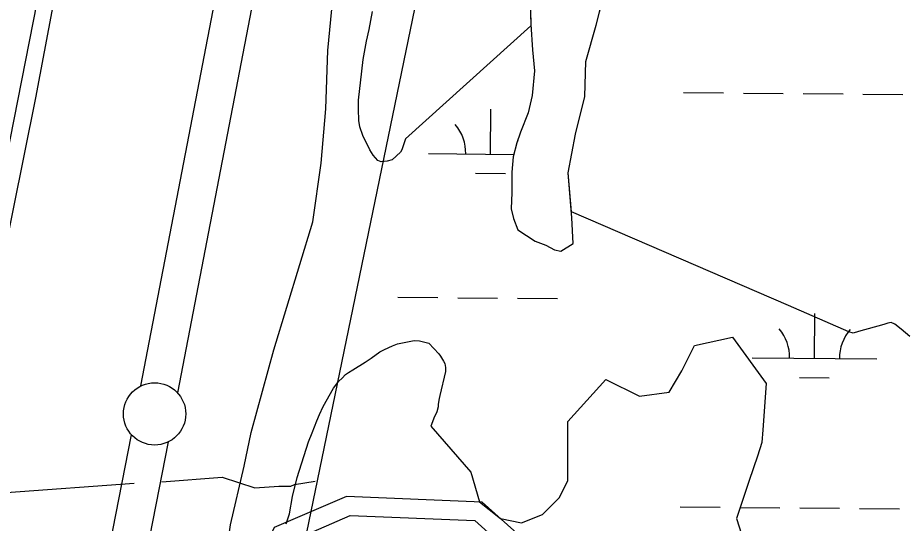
# Model space of a CAD drawing. Extents: x 3271442 to 3309282, y 752266 to 777610.
# Drawn here: x 3284832 to 3285544, y 764016 to 764422 of the extents above; entities that cross this region are included whole.
import ezdxf

# ---------------------------------------------------------------- set-up
doc = ezdxf.new("R2010")
doc.units = 0
for name, color, linetype in [('V-LEVE-TOET', 7, 'Continuous'), ('V-ROAD-CNTR', 7, 'Continuous'), ('V-SITE-VEGE', 7, 'Continuous'), ('V-SURV-LINE', 7, 'Continuous'), ('V-TOPO-SHOR', 7, 'Continuous'), ('V-WETL-SWMP', 7, 'Continuous')]:
    doc.layers.add(name, color=color, linetype=linetype)

msp = doc.modelspace()

# ---------------------------------------------------------------- linework, layer by layer
at = {"layer": 'V-LEVE-TOET'}
for points in [[(3285019.09, 764089.2), (3285037.39, 764155.62), (3285068.71, 764258.37), (3285075.53, 764305.37), (3285079.04, 764349.08), (3285080.71, 764395.74), (3285086.48, 764454.14), (3285153.07, 764802.55), (3285264.01, 765389.72), (3285354.06, 765870.71), (3285365.17, 765947.95), (3285375.61, 765997.92), (3285389.94, 766029.69), (3285399.71, 766055.22), (3285444.98, 766148.24)], [(3285189.68, 766115.75), (3285173.53, 766055.58), (3285161.93, 765999.93), (3285147.92, 765907.92), (3285052.12, 765409.34), (3284940.15, 764848.32), (3284899.16, 764639.42), (3284846.1, 764357.83), (3284782.61, 764043.94), (3284690.68, 763617.01), (3284609.24, 763234.12), (3284588.58, 762876.65), (3284537.82, 762620.19), (3284488.8, 762401.03), (3284437.16, 762116.9), (3284382.16, 761838.23), (3284344.48, 761627.44)], [(3284364.35, 760732.56), (3284401.55, 760905.62), (3284437.16, 761126.06), (3284466.31, 761255.96), (3284536.46, 761573.59), (3284580.94, 761825.46), (3284684.27, 762338.69), (3284774.13, 762796.87), (3284845.68, 763187.15), (3284909.17, 763499.93), (3284968.83, 763777.09), (3284994.39, 763906.69), (3284995.38, 763964), (3285002.59, 764015.05), (3285013.45, 764062.03), (3285019.09, 764089.2)]]:
    msp.add_lwpolyline(points, dxfattribs=at)
at = {"layer": 'V-ROAD-CNTR'}
for points in [[(3285650.5, 763648.84), (3285606.67, 763665.14), (3285524.69, 763713.52), (3285433.45, 763804.46), (3285339.2, 763903.51), (3285273.31, 763971.87), (3285204.73, 764033.32), (3285095.78, 764037.62), (3285037.71, 764012.85), (3284989.41, 763914.43), (3284959.11, 763759.82), (3284924.54, 763568.49), (3284927.89, 763458.57), (3284923.25, 763443.17), (3284925.44, 763443.06), (3284872.65, 763516.02), (3284851.14, 763575.45)], [(3284671.93, 763757.25), (3284710.47, 763744.43), (3284829.5, 763591.15), (3284859.27, 763508.94), (3284917.5, 763428.43), (3284934.22, 763427.6), (3284942.96, 763456.58), (3284939.58, 763567.37), (3284973.85, 763757.04), (3285003.75, 763909.61), (3285048.33, 764000.51), (3285098.63, 764022.5), (3285198.74, 764018.55), (3285262.89, 763961.07), (3285328.37, 763893.13), (3285422.72, 763793.97), (3285515.44, 763701.56), (3285600.2, 763651.55), (3285645.27, 763634.78)]]:
    msp.add_lwpolyline(points, dxfattribs=at)
at = {"layer": 'V-SITE-VEGE'}
for p, q in [((3285296.22, 764416.05), (3285306.32, 764456.06)), ((3285243.05, 764441.28), (3285243.68, 764416.66)), ((3285114.07, 764412.72), (3285116.7, 764427.04)), ((3285243.75, 764415.6), (3285143.07, 764324.77)), ((3285243.68, 764416.66), (3285243.75, 764415.6)), ((3285288.01, 764387.06), (3285296.22, 764416.05)), ((3285111.82, 764403.18), (3285114.07, 764412.72)), ((3285109.18, 764388.5), (3285111.82, 764403.18)), ((3285108.04, 764379.31), (3285109.18, 764388.5)), ((3285287.15, 764358.77), (3285288.01, 764387.06)), ((3285105.36, 764355.81), (3285108.04, 764379.31)), ((3285279.66, 764328.67), (3285287.15, 764358.77)), ((3285105.33, 764348.83), (3285105.36, 764355.81)), ((3285105.66, 764339.64), (3285105.33, 764348.83)), ((3285106.37, 764334.49), (3285105.66, 764339.64)), ((3285108.91, 764327.5), (3285106.37, 764334.49)), ((3285273.65, 764297.47), (3285279.66, 764328.67)), ((3285114.37, 764316.08), (3285108.91, 764327.5)), ((3285143.07, 764324.77), (3285140.09, 764315.97)), ((3285117.29, 764311.67), (3285114.37, 764316.08)), ((3285138.98, 764314.14), (3285132.34, 764307.92)), ((3285140.09, 764315.97), (3285138.98, 764314.14)), ((3285120.95, 764307.6), (3285117.29, 764311.67)), ((3285123.52, 764306.49), (3285120.95, 764307.6)), ((3285128.29, 764306.84), (3285123.52, 764306.49)), ((3285132.34, 764307.92), (3285128.29, 764306.84)), ((3285276.37, 764266.3), (3285273.65, 764297.47)), ((3285450.54, 764191), (3285276.37, 764266.3)), ((3285499.18, 764169.97), (3285450.54, 764191)), ((3285527.13, 764175.72), (3285506.89, 764170.3)), ((3285530.44, 764176.81), (3285527.13, 764175.72)), ((3285533.01, 764177.53), (3285530.44, 764176.81)), ((3285535.95, 764176.05), (3285533.01, 764177.53)), ((3285541.07, 764171.98), (3285535.95, 764176.05)), ((3285548.03, 764166.08), (3285541.07, 764171.98)), ((3285375.12, 764158.87), (3285405.59, 764165.64)), ((3285405.59, 764165.64), (3285432.67, 764128.39)), ((3285502.48, 764168.85), (3285499.18, 764169.97)), ((3285506.89, 764170.3), (3285502.48, 764168.85)), ((3285126.15, 764155.82), (3285132.78, 764158.74)), ((3285132.78, 764158.74), (3285136.83, 764160.19)), ((3285136.83, 764160.19), (3285150.07, 764163.07)), ((3285150.07, 764163.07), (3285154.48, 764162.68)), ((3285154.48, 764162.68), (3285161.82, 764160.81)), ((3285161.82, 764160.81), (3285169.86, 764152.32)), ((3285364.96, 764138.55), (3285375.12, 764158.87)), ((3285115.47, 764148.89), (3285122.47, 764154)), ((3285122.47, 764154), (3285126.15, 764155.82)), ((3285169.86, 764152.32), (3285171.33, 764150.48)), ((3285171.33, 764150.48), (3285173.51, 764146.43)), ((3285100.73, 764139.4), (3285110.67, 764145.61)), ((3285110.67, 764145.61), (3285115.47, 764148.89)), ((3285173.51, 764146.43), (3285174.61, 764144.59)), ((3285174.61, 764144.59), (3285175.33, 764141.28)), ((3285092.25, 764132.83), (3285094.83, 764135.75)), ((3285094.83, 764135.75), (3285097.41, 764137.21)), ((3285097.41, 764137.21), (3285100.73, 764139.4)), ((3285175.31, 764137.97), (3285170.82, 764118.88)), ((3285175.33, 764141.28), (3285175.31, 764137.97)), ((3285354.81, 764121.61), (3285364.96, 764138.55)), ((3285085.23, 764124.77), (3285089.66, 764130.26)), ((3285089.66, 764130.26), (3285092.25, 764132.83)), ((3285273.56, 764097.91), (3285304.03, 764131.77)), ((3285304.03, 764131.77), (3285331.11, 764118.23)), ((3285432.67, 764128.39), (3285430.02, 764091.29)), ((3285077.08, 764110.11), (3285085.23, 764124.77)), ((3285331.11, 764118.23), (3285354.81, 764121.61)), ((3285170.07, 764116.31), (3285169.32, 764111.91)), ((3285170.82, 764118.88), (3285170.07, 764116.31)), ((3285074.11, 764103.51), (3285077.08, 764110.11)), ((3285169.31, 764109.7), (3285168.19, 764105.67)), ((3285169.32, 764111.91), (3285169.31, 764109.7)), ((3285071.88, 764098.38), (3285074.11, 764103.51)), ((3285165.96, 764100.53), (3285164.84, 764097.6)), ((3285168.19, 764105.67), (3285165.96, 764100.53)), ((3285068.16, 764088.84), (3285071.88, 764098.38)), ((3285164.84, 764097.6), (3285163.51, 764094.32)), ((3285163.51, 764094.32), (3285195.7, 764057.27)), ((3285273.56, 764077.59), (3285273.56, 764097.91)), ((3285065.19, 764081.5), (3285068.16, 764088.84)), ((3285430.02, 764091.29), (3285429.28, 764080.97)), ((3285056.25, 764052.88), (3285065.19, 764081.5)), ((3285429.28, 764080.97), (3285425.66, 764070.1)), ((3285273.56, 764050.49), (3285273.56, 764077.59)), ((3285425.66, 764070.1), (3285419.13, 764050.49)), ((3285195.7, 764057.27), (3285202.47, 764033.56)), ((3285052.5, 764037.84), (3285056.25, 764052.88)), ((3285266.79, 764036.95), (3285273.56, 764050.49)), ((3285419.13, 764050.49), (3285408.97, 764020.01)), ((3285049.87, 764023.88), (3285052.5, 764037.84)), ((3285253.25, 764023.4), (3285266.79, 764036.95)), ((3285202.47, 764033.56), (3285219.4, 764020.01)), ((3285047.26, 764015.81), (3285049.87, 764023.88)), ((3285236.33, 764016.63), (3285253.25, 764023.4)), ((3285219.4, 764020.01), (3285236.33, 764016.63)), ((3285408.97, 764020.01), (3285412.79, 764007.59))]:
    msp.add_line(p, q, dxfattribs=at)
at = {"layer": 'V-SURV-LINE'}
for points in [[(3284930.71, 764126.52), (3285305.76, 766075.63)], [(3285335.22, 766069.95), (3284960.17, 764120.85)], [(3284435.24, 761596.85), (3284923.11, 764087.35)], [(3284952.54, 764081.57), (3284464.67, 761591.07)]]:
    msp.add_lwpolyline(points, dxfattribs=at)
msp.add_circle((3284941.67, 764104.07), 25, dxfattribs=at)
at = {"layer": 'V-TOPO-SHOR'}
for points in [[(3284706.85, 763751.25), (3284765.86, 764026.18), (3284777.04, 764038.54), (3284790.1, 764111.78), (3284798.74, 764153.23), (3284808.86, 764205.74), (3284806.2, 764218.22), (3284807.79, 764243.12), (3284816.37, 764277.65), (3284859.7, 764497.35), (3284898.63, 764686.63), (3284931.87, 764857.98), (3285024.11, 765302.86), (3285113.61, 765750.54), (3285146.86, 765923.27), (3285175.56, 766046.21), (3285165.88, 766047.67)], [(3285243.05, 764441.28), (3285243.68, 764416.66), (3285245.06, 764396.44), (3285246.82, 764379.53), (3285244.89, 764359.7), (3285241.52, 764345.75), (3285235.58, 764330.34), (3285232.6, 764321.54), (3285229.61, 764310.53), (3285228.45, 764298.04), (3285228.38, 764281.87), (3285227.95, 764268.64), (3285229.76, 764260.92), (3285233.39, 764251.72), (3285247.31, 764242.83), (3285255.75, 764239.49), (3285262.72, 764235.79), (3285267.85, 764234.66), (3285277.8, 764240.86), (3285276.79, 764261.45), (3285273.65, 764297.47), (3285279.66, 764328.67), (3285287.15, 764358.77), (3285288.01, 764387.06), (3285296.22, 764416.05), (3285306.32, 764456.06)], [(3284947.36, 764049.59), (3284995.83, 764053.35), (3285022.06, 764044.83), (3285041.44, 764046.05), (3285051.13, 764045.97), (3285053.91, 764047.33), (3285070.54, 764049.96)], [(3284777.05, 764039.92), (3284777.04, 764038.54), (3284822.73, 764040.93), (3284925.21, 764048.39)]]:
    msp.add_lwpolyline(points, dxfattribs=at)
at = {"layer": 'V-WETL-SWMP'}
for p, q in [((3284951.25, 763462.47), (3285197.37, 764656.22)), ((3285296.22, 764416.05), (3285306.32, 764456.06)), ((3285243.05, 764441.28), (3285243.68, 764416.66)), ((3285243.68, 764416.66), (3285245.06, 764396.44)), ((3285288.01, 764387.06), (3285296.22, 764416.05)), ((3285245.06, 764396.44), (3285246.82, 764379.53)), ((3285287.15, 764358.77), (3285288.01, 764387.06)), ((3285246.82, 764379.53), (3285244.89, 764359.7)), ((3285244.89, 764359.7), (3285241.53, 764345.75)), ((3285279.66, 764328.67), (3285287.15, 764358.77)), ((3285366.46, 764362.04), (3285398.46, 764361.78)), ((3285414.46, 764361.64), (3285446.46, 764361.38)), ((3285462.46, 764361.25), (3285494.46, 764360.99)), ((3285510.46, 764360.85), (3285542.45, 764360.59)), ((3285211.46, 764312.57), (3285211.75, 764348.57)), ((3285241.53, 764345.75), (3285235.58, 764330.34)), ((3285235.58, 764330.34), (3285232.6, 764321.54)), ((3285273.65, 764297.47), (3285279.66, 764328.67)), ((3285232.6, 764321.54), (3285229.61, 764310.53)), ((3285161.46, 764312.98), (3285230.12, 764312.42)), ((3285229.61, 764310.53), (3285228.45, 764298.04)), ((3285199.33, 764297.24), (3285223.33, 764297.04)), ((3285228.45, 764298.04), (3285228.38, 764281.87)), ((3285276.79, 764261.44), (3285273.65, 764297.47)), ((3285228.38, 764281.87), (3285227.95, 764268.64)), ((3285227.95, 764268.64), (3285229.76, 764260.92)), ((3285229.76, 764260.92), (3285233.39, 764251.72)), ((3285277.8, 764240.86), (3285276.79, 764261.44)), ((3285233.39, 764251.72), (3285247.31, 764242.84)), ((3285247.31, 764242.84), (3285255.75, 764239.49)), ((3285255.75, 764239.49), (3285262.72, 764235.79)), ((3285262.72, 764235.79), (3285267.86, 764234.66)), ((3285267.86, 764234.66), (3285277.8, 764240.86)), ((3285137.1, 764197.75), (3285169.1, 764197.49)), ((3285185.1, 764197.35), (3285217.1, 764197.09)), ((3285233.1, 764196.96), (3285265.1, 764196.69)), ((3285471.55, 764148.56), (3285471.85, 764184.56)), ((3285421.55, 764148.97), (3285521.55, 764148.15)), ((3285459.42, 764133.23), (3285483.42, 764133.03)), ((3285363.72, 764029.38), (3285395.72, 764029.11)), ((3285411.72, 764028.98), (3285443.72, 764028.72)), ((3285459.72, 764028.58), (3285491.72, 764028.32)), ((3285507.72, 764028.19), (3285539.71, 764027.93))]:
    msp.add_line(p, q, dxfattribs=at)
for centre, start, end in [((3285156.22, 764313.5), 358.75626, 40.29991), ((3285266.7, 764312.59), 157.49923, 165.11628), ((3285416.31, 764149.49), 358.75626, 40.29991), ((3285526.79, 764148.58), 138.75625, 180.29991)]:
    msp.add_arc(centre, 35.25, start, end, dxfattribs=at)

doc.saveas('drawing.dxf')
